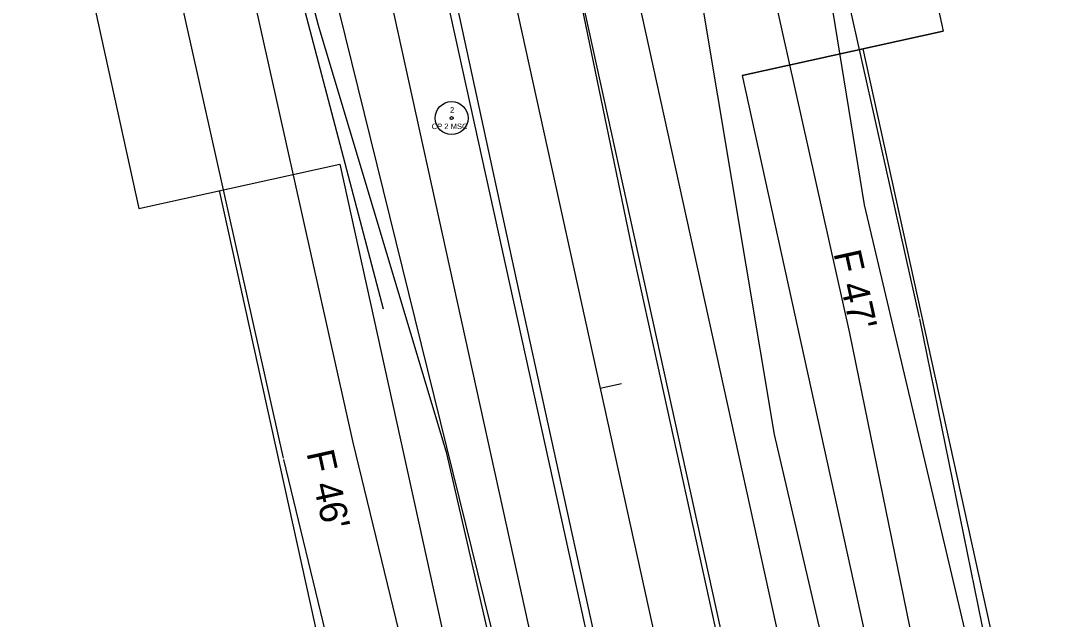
# Model space of a CAD drawing. Extents: x 2519952 to 2531965, y 848341 to 887632.
# Drawn here: x 2525769.3 to 2525955.9, y 863580.9 to 863689.9 of the extents above; entities that cross this region are included whole.
import ezdxf

# ---------------------------------------------------------------- set-up
doc = ezdxf.new("R2010")
doc.units = 0
for name, color, linetype in [('RD_EV_JW', 7, 'Continuous'), ('RD_EX_DV_Prop', 7, 'Continuous'), ('RD_EX_H2O', 7, 'Continuous'), ('RD_EX_Road', 7, 'Continuous'), ('RD_EX_RW', 7, 'Continuous'), ('RD_EX_VEG', 7, 'Continuous'), ('RD_HC_Cl', 7, 'Continuous'), ('RD_HC_Data', 7, 'Continuous'), ('RD_HC_Data_Tic', 7, 'Continuous'), ('RD_HC_txCode', 7, 'Continuous'), ('RD_PD_CstnLmt', 7, 'Continuous'), ('RD_PD_DR_ErosCtrl', 7, 'Continuous'), ('RD_PD_Final_TrvlWay', 7, 'Continuous'), ('RD_PD_GR', 7, 'Continuous'), ('RD_PD_RW', 7, 'Continuous'), ('RD_PD_TX_CstnLmt', 7, 'Continuous'), ('RD_SMD_Locator', 7, 'Continuous')]:
    doc.layers.add(name, color=color, linetype=linetype)

msp = doc.modelspace()

# ---------------------------------------------------------------- linework, layer by layer
at = {"layer": 'RD_EV_JW'}
for points in [[(2525987.5, 863246.27), (2525953.05, 863405.77), (2525930.64, 863511.22), (2525906.57, 863614.56), (2525891.06, 863707.03), (2525879.7, 863791.32), (2525860.46, 863800.66)], [(2525870.38, 863165.83), (2525910.06, 863213.86), (2525928.59, 863231.03), (2525925.41, 863278.91), (2525890.37, 863432.61), (2525865.57, 863529.98), (2525846.89, 863611.08), (2525823.55, 863688.95), (2525813.37, 863727.67), (2525803.13, 863765.09)]]:
    msp.add_lwpolyline(points, dxfattribs=at)
at = {"layer": 'RD_EX_DV_Prop'}
for p, q in [((2525872.79, 863980.91), (2525937.3, 863687.93)), ((2525726.3, 863948.65), (2525790.81, 863655.67)), ((2525937.3, 863687.93), (2525900.68, 863679.87)), ((2525900.68, 863679.87), (2526008.2, 863191.57)), ((2525790.81, 863655.67), (2525827.43, 863663.74)), ((2525827.43, 863663.74), (2525934.96, 863175.44)), ((2525827.43, 863663.74), (2525934.96, 863175.44))]:
    msp.add_line(p, q, dxfattribs=at)
at = {"layer": 'RD_EX_H2O'}
msp.add_lwpolyline([(2525835.37, 863637.31), (2525806.31, 863747.75), (2525798.9, 863758.91), (2525813.11, 863790.74), (2525860.2, 863801.9), (2525870.46, 863802.19)], dxfattribs=at)
at = {"layer": 'RD_EX_Road'}
for p, q in [((2525880.61, 863648.65), (2525860.21, 863747.11)), ((2525859.63, 863642.49), (2525838.1, 863742.1)), ((2525901.2, 863554.9), (2525880.61, 863648.65)), ((2525879.97, 863549.97), (2525859.63, 863642.49))]:
    msp.add_line(p, q, dxfattribs=at)
at = {"layer": 'RD_EX_RW'}
for p, q in [((2525872.79, 863980.91), (2525937.3, 863687.93)), ((2525726.3, 863948.65), (2525790.81, 863655.67)), ((2525900.68, 863679.86), (2525937.3, 863687.93)), ((2525900.68, 863679.86), (2526008.2, 863191.57)), ((2525790.81, 863655.67), (2525827.43, 863663.74)), ((2525827.43, 863663.74), (2525934.96, 863175.44))]:
    msp.add_line(p, q, dxfattribs=at)
at = {"layer": 'RD_EX_VEG'}
for points in [[(2525842.87, 863114.41), (2525934.88, 863195.16), (2525887.21, 863449), (2525814.58, 863743.07), (2525811.69, 863772.81)], [(2526041.38, 863272.15), (2526008.8, 863255.25), (2525967.56, 863467.64), (2525922.97, 863656.35), (2525904.99, 863766.75)]]:
    msp.add_lwpolyline(points, dxfattribs=at)
at = {"layer": 'RD_HC_Cl'}
msp.add_line((2525683.8, 864490.39), (2526240.39, 861962.75), dxfattribs=at)
at = {"layer": 'RD_HC_Data'}
for radius in [3, 0.282]:
    msp.add_circle((2525847.77, 863672.1), radius, dxfattribs=at)
at = {"layer": 'RD_HC_Data_Tic'}
msp.add_line((2525874.81, 863622.97), (2525878.72, 863623.83), dxfattribs=at)
at = {"layer": 'RD_PD_CstnLmt'}
for p, q in [((2525898.39, 863730.56), (2525920.24, 863632.97)), ((2525807.96, 863710.65), (2525829.81, 863613.06)), ((2525920.24, 863632.97), (2525940.24, 863534.98)), ((2525829.81, 863613.06), (2525853.34, 863515.85))]:
    msp.add_line(p, q, dxfattribs=at)
at = {"layer": 'RD_PD_DR_ErosCtrl'}
for p, q in [((2525911.07, 863733.4), (2525932.93, 863635.82)), ((2525795.28, 863707.81), (2525817.12, 863610.22)), ((2525932.98, 863635.57), (2525952.98, 863537.58)), ((2525817.17, 863610), (2525840.7, 863512.79))]:
    msp.add_line(p, q, dxfattribs=at)
at = {"layer": 'RD_PD_Final_TrvlWay'}
for p, q in [((2525784.38, 864089.44), (2526058.57, 862844.27)), ((2525760.94, 864084.28), (2526035.13, 862839.11))]:
    msp.add_line(p, q, dxfattribs=at)
at = {"layer": 'RD_PD_GR'}
for p, q in [((2525874.52, 863726.58), (2526033.12, 863006.34)), ((2525939.08, 863228.82), (2525831.55, 863717.12))]:
    msp.add_line(p, q, dxfattribs=at)
at = {"layer": 'RD_PD_RW'}
for p, q in [((2525922.65, 863684.7), (2526030.18, 863196.4)), ((2525805.46, 863658.9), (2525939.87, 863048.52))]:
    msp.add_line(p, q, dxfattribs=at)
at = {"layer": 'RD_SMD_Locator'}
for centre in [(2525823.55, 863688.95), (2525847.77, 863672.1), (2525922.97, 863656.35), (2525880.61, 863648.65), (2525859.63, 863642.49), (2525835.37, 863637.31), (2525906.57, 863614.56), (2525846.89, 863611.08)]:
    msp.add_circle(centre, 0.001, dxfattribs=at)

# ---------------------------------------------------------------- texts
at = {"layer": 'RD_HC_txCode'}
for s, p in [('2', (2525847.49, 863673.1)), ('CP 2 MSC', (2525844.14, 863670.1))]:
    msp.add_text(s, height=1, dxfattribs=at).set_placement(p)
at = {"layer": 'RD_PD_CstnLmt'}
msp.add_text("F 46'", height=5, rotation=282.4185, dxfattribs=at).set_placement((2525821.32, 863611.19))
at = {"layer": 'RD_PD_TX_CstnLmt'}
msp.add_text("F 47'", height=5, rotation=282.4185, dxfattribs=at).set_placement((2525917.29, 863647.53))

doc.saveas('drawing.dxf')
